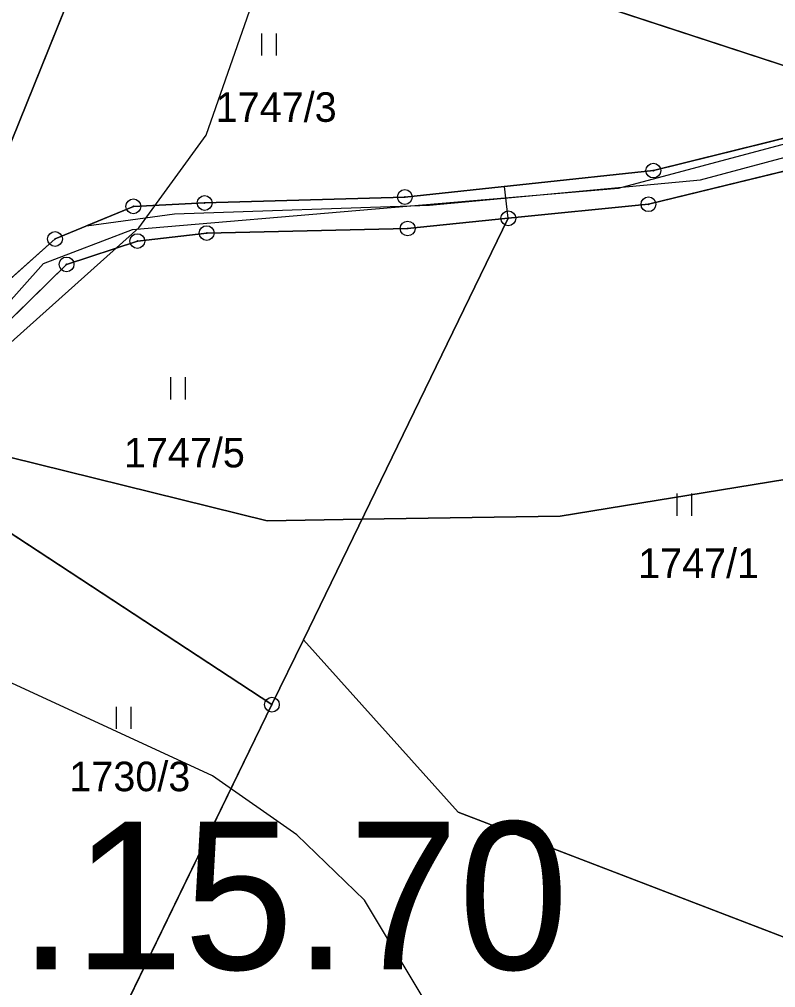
# Model space of a CAD drawing. Extents: x -706130 to -698555, y -971544 to -967260.
# Drawn here: x -703444.9 to -703393.8, y -970882.2 to -970816.7 of the extents above; entities that cross this region are included whole.
import ezdxf

# ---------------------------------------------------------------- set-up
doc = ezdxf.new("R2010")
doc.units = 0
for name, color, linetype in [('BPEJ hranice S', 7, 'Continuous'), ('BPEJ I-II trida ochrany S', 7, 'Continuous'), ('Hranice intravilán', 7, 'Continuous'), ('KN_Hranice_parcel', 7, 'Continuous'), ('KN_Parcelni cisla', 7, 'Continuous'), ('KN_Polygon parcely', 7, 'Continuous'), ('KN_POZEMKY_2_ORNA PUDA', 7, 'Continuous'), ('KN_POZEMKY_7_TTP', 7, 'Continuous'), ('KN_Věcná břemena k části', 7, 'Continuous'), ('KN_Značky bodu BP', 7, 'Continuous'), ('KN_Značky kultur', 7, 'Continuous'), ('Plochy smíšené nezastavěného území všeobecné S', 7, 'Continuous'), ('Plochy smíšené obytné venkovské S', 7, 'Continuous'), ('Plochy verejnych prostranstvi - komunikace ostatni S', 7, 'Continuous'), ('Plochy zeleně sídelní ostatní S', 7, 'Continuous'), ('Plochy zemědělské všeobecné CELEK S', 7, 'Continuous'), ('Regulační bloky v krajině S', 7, 'Continuous'), ('Regulační bloky zastavěné S', 7, 'Continuous'), ('Regulační kódy zastavěné S', 7, 'Continuous'), ('Vodovodní řady - rozváděcí S', 7, 'Continuous'), ('VÝŠKOPIS_vrstevnice zesílená', 7, 'Continuous'), ('Zastavene uzemi N', 7, 'Continuous'), ('Zastavene uzemi plochy N', 7, 'Continuous')]:
    doc.layers.add(name, color=color, linetype=linetype)

msp = doc.modelspace()

# ---------------------------------------------------------------- linework, layer by layer
at = {"layer": 'BPEJ hranice S'}
for points in [[(-703511.493, -970826.755), (-703487.954, -970832.642), (-703469.06, -970840.389), (-703458.611, -970843.043), (-703453.704, -970844.29), (-703453.558, -970844.327), (-703451.603, -970844.823), (-703449.547, -970845.346), (-703428.176, -970850.614), (-703421.765, -970850.513), (-703408.353, -970850.304), (-703393.176, -970847.825), (-703380.091, -970840.026), (-703378.619, -970839.149), (-703373.094, -970835.171), (-703370.987, -970833.655), (-703370.956, -970833.633), (-703363.621, -970828.353), (-703359.978, -970825.732), (-703359.389, -970819.602), (-703358.799, -970812.528)], [(-703393.176, -970847.825), (-703408.353, -970850.304), (-703421.765, -970850.513), (-703428.176, -970850.614), (-703449.547, -970845.346), (-703451.603, -970844.823), (-703453.558, -970844.327), (-703453.704, -970844.29), (-703458.611, -970843.043), (-703469.06, -970840.389), (-703487.954, -970832.642), (-703511.493, -970826.755)]]:
    msp.add_lwpolyline(points, dxfattribs=at)
at = {"layer": 'BPEJ I-II trida ochrany S'}
msp.add_line((-703421.764, -970850.513), (-703421.765, -970850.513), dxfattribs=at)
for points in [[(-703380.091, -970840.026), (-703393.176, -970847.825), (-703408.353, -970850.304), (-703421.764, -970850.513)], [(-703421.765, -970850.513), (-703428.176, -970850.614), (-703449.547, -970845.346), (-703451.602, -970844.823)]]:
    msp.add_lwpolyline(points, dxfattribs=at)
at = {"layer": 'Hranice intravilán'}
msp.add_lwpolyline([(-703437.55, -970805.26), (-703391.24, -970820.46), (-703385.16, -970822.61), (-703382.36, -970823.46), (-703375.23, -970825.61), (-703375.43, -970827.86), (-703384, -970850.23), (-703384.61, -970882.12), (-703379.84, -970879.04), (-703359.8, -970881.15), (-703325.48, -970887.18), (-703322.73, -970883.71), (-703361.41, -970853.84), (-703372.11, -970847.25), (-703370.59, -970828.85), (-703368.88, -970798.82)], dxfattribs=at)
at = {"layer": 'KN_Hranice_parcel'}
for p, q in [((-703437.55, -970805.26), (-703452.93, -970843.37)), ((-703391.24, -970820.46), (-703437.55, -970805.26)), ((-703411.87, -970830.14), (-703425.73, -970858.68)), ((-703425.73, -970858.68), (-703427.86, -970863.06))]:
    msp.add_line(p, q, dxfattribs=at)
for points in [[(-703448.86, -970837.18), (-703442.53, -970831.54), (-703437.23, -970829.33), (-703432.41, -970829.1), (-703418.87, -970828.7), (-703402.06, -970826.91), (-703389.31, -970823.75)], [(-703388.15, -970825.71), (-703402.39, -970829.19), (-703411.87, -970830.14)], [(-703452.69, -970846.75), (-703451.29, -970844.27), (-703447.23, -970838.63), (-703441.75, -970833.26), (-703436.96, -970831.68), (-703432.27, -970831.14), (-703418.68, -970830.83), (-703411.87, -970830.14)], [(-703427.86, -970863.06), (-703450.25, -970848.36), (-703452.69, -970846.75)], [(-703384.61, -970882.12), (-703415.26, -970870.34), (-703425.73, -970858.68)], [(-703427.86, -970863.06), (-703439.8, -970887.64), (-703442.41, -970887.6)]]:
    msp.add_lwpolyline(points, dxfattribs=at)
at = {"layer": 'KN_Polygon parcely'}
for points in [[(-703634.1, -970919.81), (-703614.35, -970903.64), (-703588.47, -970877.49), (-703586.6, -970875.66), (-703564.05, -970855.26), (-703557.44, -970858.68), (-703555.18, -970837.49), (-703538.21, -970838.47), (-703452.93, -970843.37), (-703437.55, -970805.26), (-703502.96, -970754.21), (-703514.5, -970749.38), (-703527.9, -970745.48), (-703575.83, -970731.84), (-703580.39, -970730.48), (-703589.18, -970728.12), (-703614.93, -970722.57)], [(-703389.31, -970823.75), (-703402.06, -970826.91), (-703418.87, -970828.7), (-703432.41, -970829.1), (-703437.23, -970829.33), (-703442.53, -970831.54), (-703448.86, -970837.18), (-703452.93, -970843.37), (-703459.68, -970853.66), (-703474.17, -970867.38), (-703490.22, -970882.81), (-703499.83, -970896.3)], [(-703498.45, -970897.74), (-703488.16, -970884.46), (-703482.51, -970879.2), (-703471.32, -970868.48), (-703457.45, -970855.18), (-703452.69, -970846.75), (-703451.29, -970844.27), (-703447.23, -970838.63), (-703441.75, -970833.26), (-703436.96, -970831.68), (-703432.27, -970831.14), (-703418.68, -970830.83), (-703411.87, -970830.14), (-703402.39, -970829.19), (-703388.15, -970825.71)]]:
    msp.add_lwpolyline(points, dxfattribs=at)
for points in [[(-703420.82, -970762.06), (-703437.55, -970805.26), (-703391.24, -970820.46), (-703374.5, -970816.84), (-703374.44, -970815.92), (-703405.6, -970814.76), (-703405.13, -970785.53), (-703399.53, -970785.68)], [(-703432.41, -970829.1), (-703418.87, -970828.7), (-703402.06, -970826.91), (-703389.31, -970823.75), (-703385.16, -970822.61), (-703391.24, -970820.46), (-703437.55, -970805.26), (-703452.93, -970843.37), (-703448.86, -970837.18), (-703442.53, -970831.54), (-703437.23, -970829.33)], [(-703425.73, -970858.68), (-703415.26, -970870.34), (-703384.61, -970882.12), (-703384, -970850.23), (-703375.43, -970827.86), (-703375.23, -970825.61), (-703382.36, -970823.46), (-703388.15, -970825.71), (-703402.39, -970829.19), (-703411.87, -970830.14)], [(-703425.73, -970858.68), (-703411.87, -970830.14), (-703418.68, -970830.83), (-703432.27, -970831.14), (-703436.96, -970831.68), (-703441.75, -970833.26), (-703447.23, -970838.63), (-703451.29, -970844.27), (-703452.69, -970846.75), (-703450.25, -970848.36), (-703427.86, -970863.06)], [(-703452.69, -970846.75), (-703457.45, -970855.18), (-703471.32, -970868.48), (-703464.6, -970872.83), (-703464.26, -970869.43), (-703460.18, -970859.84), (-703445.87, -970865.98), (-703451.9, -970881.05), (-703447.46, -970883.93), (-703442.41, -970887.6), (-703439.8, -970887.64), (-703427.86, -970863.06), (-703450.25, -970848.36)], [(-703442.41, -970887.6), (-703444.01, -970890.5), (-703381.6, -970916.74), (-703385.88, -970899.31), (-703384.61, -970882.12), (-703415.26, -970870.34), (-703425.73, -970858.68), (-703427.86, -970863.06), (-703439.8, -970887.64)]]:
    msp.add_lwpolyline(points, close=True, dxfattribs=at)
at = {"layer": 'KN_POZEMKY_2_ORNA PUDA'}
msp.add_line((-703437.55, -970805.26), (-703452.93, -970843.37), dxfattribs=at)
at = {"layer": 'KN_POZEMKY_7_TTP'}
for p, q in [((-703452.93, -970843.37), (-703437.55, -970805.26)), ((-703391.24, -970820.46), (-703437.55, -970805.26)), ((-703437.55, -970805.26), (-703391.24, -970820.46)), ((-703402.06, -970826.91), (-703389.31, -970823.75)), ((-703389.31, -970823.75), (-703402.06, -970826.91)), ((-703388.15, -970825.71), (-703402.39, -970829.19)), ((-703402.39, -970829.19), (-703388.15, -970825.71)), ((-703418.87, -970828.7), (-703402.06, -970826.91)), ((-703402.06, -970826.91), (-703418.87, -970828.7)), ((-703432.41, -970829.1), (-703418.87, -970828.7)), ((-703418.87, -970828.7), (-703432.41, -970829.1)), ((-703442.53, -970831.54), (-703437.23, -970829.33)), ((-703437.23, -970829.33), (-703442.53, -970831.54)), ((-703437.23, -970829.33), (-703432.41, -970829.1)), ((-703432.41, -970829.1), (-703437.23, -970829.33)), ((-703402.39, -970829.19), (-703411.87, -970830.14)), ((-703411.87, -970830.14), (-703402.39, -970829.19)), ((-703425.73, -970858.68), (-703411.87, -970830.14)), ((-703411.87, -970830.14), (-703425.73, -970858.68)), ((-703411.87, -970830.14), (-703418.68, -970830.83)), ((-703418.68, -970830.83), (-703411.87, -970830.14)), ((-703418.68, -970830.83), (-703432.27, -970831.14)), ((-703432.27, -970831.14), (-703418.68, -970830.83)), ((-703448.86, -970837.18), (-703442.53, -970831.54)), ((-703442.53, -970831.54), (-703448.86, -970837.18)), ((-703432.27, -970831.14), (-703436.96, -970831.68)), ((-703436.96, -970831.68), (-703432.27, -970831.14)), ((-703436.96, -970831.68), (-703441.75, -970833.26)), ((-703441.75, -970833.26), (-703436.96, -970831.68)), ((-703441.75, -970833.26), (-703447.23, -970838.63)), ((-703447.23, -970838.63), (-703441.75, -970833.26)), ((-703450.25, -970848.36), (-703427.86, -970863.06)), ((-703427.86, -970863.06), (-703450.25, -970848.36)), ((-703427.86, -970863.06), (-703425.73, -970858.68)), ((-703425.73, -970858.68), (-703427.86, -970863.06)), ((-703425.73, -970858.68), (-703415.26, -970870.34)), ((-703415.26, -970870.34), (-703425.73, -970858.68)), ((-703439.8, -970887.64), (-703427.86, -970863.06)), ((-703427.86, -970863.06), (-703439.8, -970887.64)), ((-703415.26, -970870.34), (-703384.61, -970882.12)), ((-703384.61, -970882.12), (-703415.26, -970870.34))]:
    msp.add_line(p, q, dxfattribs=at)
at = {"layer": 'KN_Věcná břemena k části'}
msp.add_lwpolyline([(-703440.4, -970830.65), (-703434.44, -970829.83), (-703417.19, -970829.25), (-703398.86, -970827.53), (-703382.96, -970823.28), (-703385.16, -970822.61), (-703389.31, -970823.75), (-703402.06, -970826.91), (-703418.87, -970828.7), (-703432.41, -970829.1), (-703437.23, -970829.33)], close=True, dxfattribs=at)
at = {"layer": 'KN_Značky bodu BP'}
for centre, radius in [((-703402.06, -970826.91), 0.5), ((-703402.06, -970826.91), 0.0303), ((-703418.87, -970828.7), 0.5), ((-703437.23, -970829.33), 0.5), ((-703432.41, -970829.1), 0.5), ((-703418.87, -970828.7), 0.0303), ((-703402.39, -970829.19), 0.5), ((-703437.23, -970829.33), 0.0303), ((-703432.41, -970829.1), 0.0303), ((-703402.39, -970829.19), 0.0303), ((-703411.87, -970830.14), 0.5), ((-703411.87, -970830.14), 0.0303), ((-703432.27, -970831.14), 0.5), ((-703418.68, -970830.83), 0.5), ((-703418.68, -970830.83), 0.0303), ((-703442.53, -970831.54), 0.5), ((-703442.53, -970831.54), 0.0303), ((-703436.96, -970831.68), 0.5), ((-703432.27, -970831.14), 0.0303), ((-703436.96, -970831.68), 0.0303), ((-703441.75, -970833.26), 0.5), ((-703441.75, -970833.26), 0.0303), ((-703427.86, -970863.06), 0.5), ((-703427.86, -970863.06), 0.0303)]:
    msp.add_circle(centre, radius, dxfattribs=at)
at = {"layer": 'KN_Značky kultur'}
for p, q in [((-703428.541, -970819.12), (-703428.541, -970817.62)), ((-703427.54, -970819.12), (-703427.54, -970817.62)), ((-703434.701, -970842.4), (-703434.701, -970840.9)), ((-703433.7, -970842.4), (-703433.7, -970840.9)), ((-703400.451, -970850.27), (-703400.451, -970848.77)), ((-703399.45, -970850.27), (-703399.45, -970848.77)), ((-703438.381, -970864.7), (-703438.381, -970863.2)), ((-703437.38, -970864.7), (-703437.38, -970863.2))]:
    msp.add_line(p, q, dxfattribs=at)
at = {"layer": 'Plochy smíšené nezastavěného území všeobecné S'}
for p, q in [((-703388.15, -970825.71), (-703402.39, -970829.19)), ((-703402.39, -970829.19), (-703411.87, -970830.14)), ((-703411.87, -970830.14), (-703425.73, -970858.68)), ((-703425.73, -970858.68), (-703427.86, -970863.06)), ((-703427.86, -970863.06), (-703439.8, -970887.64))]:
    msp.add_line(p, q, dxfattribs=at)
at = {"layer": 'Plochy smíšené obytné venkovské S'}
for p, q in [((-703425.73, -970858.68), (-703411.87, -970830.14)), ((-703411.87, -970830.14), (-703418.68, -970830.83)), ((-703418.68, -970830.83), (-703432.27, -970831.14)), ((-703427.86, -970863.06), (-703425.73, -970858.68))]:
    msp.add_line(p, q, dxfattribs=at)
for points in [[(-703432.27, -970831.14), (-703436.96, -970831.68), (-703441.75, -970833.26), (-703447.23, -970838.63)], [(-703442.41, -970887.6), (-703439.8, -970887.64), (-703427.86, -970863.06)]]:
    msp.add_lwpolyline(points, dxfattribs=at)
at = {"layer": 'Plochy verejnych prostranstvi - komunikace ostatni S'}
for p, q in [((-703389.31, -970823.75), (-703402.06, -970826.91)), ((-703437.23, -970829.33), (-703442.53, -970831.54)), ((-703432.27, -970831.14), (-703418.68, -970830.83)), ((-703442.53, -970831.54), (-703448.86, -970837.18)), ((-703447.23, -970838.63), (-703441.75, -970833.26))]:
    msp.add_line(p, q, dxfattribs=at)
for points in [[(-703418.68, -970830.83), (-703411.87, -970830.14), (-703402.39, -970829.19), (-703388.15, -970825.71), (-703382.36, -970823.46)], [(-703402.06, -970826.91), (-703418.87, -970828.7), (-703432.41, -970829.1), (-703437.23, -970829.33)], [(-703441.75, -970833.26), (-703436.96, -970831.68), (-703432.27, -970831.14)]]:
    msp.add_lwpolyline(points, dxfattribs=at)
at = {"layer": 'Plochy zeleně sídelní ostatní S'}
msp.add_line((-703437.55, -970805.26), (-703391.24, -970820.46), dxfattribs=at)
at = {"layer": 'Plochy zemědělské všeobecné CELEK S'}
for p, q in [((-703391.24, -970820.46), (-703437.55, -970805.26)), ((-703432.41, -970829.1), (-703418.87, -970828.7)), ((-703448.86, -970837.18), (-703442.53, -970831.54))]:
    msp.add_line(p, q, dxfattribs=at)
for points in [[(-703418.87, -970828.7), (-703402.06, -970826.91), (-703389.31, -970823.75)], [(-703442.53, -970831.54), (-703437.23, -970829.33), (-703432.41, -970829.1)]]:
    msp.add_lwpolyline(points, dxfattribs=at)
at = {"layer": 'Regulační bloky v krajině S'}
for p, q in [((-703391.24, -970820.46), (-703437.55, -970805.26)), ((-703388.15, -970825.71), (-703402.39, -970829.19)), ((-703432.41, -970829.1), (-703418.87, -970828.7)), ((-703402.39, -970829.19), (-703411.87, -970830.14)), ((-703411.87, -970830.14), (-703425.73, -970858.68)), ((-703448.86, -970837.18), (-703442.53, -970831.54)), ((-703425.73, -970858.68), (-703427.86, -970863.06)), ((-703427.86, -970863.06), (-703439.8, -970887.64))]:
    msp.add_line(p, q, dxfattribs=at)
for points in [[(-703418.87, -970828.7), (-703402.06, -970826.91), (-703389.31, -970823.75)], [(-703442.53, -970831.54), (-703437.23, -970829.33), (-703432.41, -970829.1)]]:
    msp.add_lwpolyline(points, dxfattribs=at)
at = {"layer": 'Regulační bloky zastavěné S'}
for p, q in [((-703389.31, -970823.75), (-703402.06, -970826.91)), ((-703437.23, -970829.33), (-703442.53, -970831.54)), ((-703425.73, -970858.68), (-703411.87, -970830.14)), ((-703411.87, -970830.14), (-703418.68, -970830.83)), ((-703418.68, -970830.83), (-703432.27, -970831.14)), ((-703432.27, -970831.14), (-703418.68, -970830.83)), ((-703442.53, -970831.54), (-703448.86, -970837.18)), ((-703447.23, -970838.63), (-703441.75, -970833.26)), ((-703427.86, -970863.06), (-703425.73, -970858.68))]:
    msp.add_line(p, q, dxfattribs=at)
for points in [[(-703418.68, -970830.83), (-703411.87, -970830.14), (-703402.39, -970829.19), (-703388.15, -970825.71), (-703382.36, -970823.46)], [(-703402.06, -970826.91), (-703418.87, -970828.7), (-703432.41, -970829.1), (-703437.23, -970829.33)], [(-703432.27, -970831.14), (-703436.96, -970831.68), (-703441.75, -970833.26), (-703447.23, -970838.63)], [(-703441.75, -970833.26), (-703436.96, -970831.68), (-703432.27, -970831.14)], [(-703442.41, -970887.6), (-703439.8, -970887.64), (-703427.86, -970863.06)]]:
    msp.add_lwpolyline(points, dxfattribs=at)
at = {"layer": 'Vodovodní řady - rozváděcí S'}
msp.add_lwpolyline([(-703476.43, -970864.89), (-703475.941, -970865.34), (-703473.335, -970866.935), (-703443.304, -970833.201), (-703437.285, -970830.886), (-703404.411, -970828.108), (-703393.1, -970825.074), (-703379.63, -970821.54), (-703374.529, -970821.865), (-703373.866, -970800.746), (-703371.31, -970790.326), (-703375.057, -970772.152), (-703382.885, -970748.723), (-703395.355, -970721.994), (-703400.142, -970704.227), (-703400.891, -970700.801), (-703405.476, -970679.385), (-703414.392, -970657.693), (-703429.867, -970607.822)], dxfattribs=at)
at = {"layer": 'VÝŠKOPIS_vrstevnice zesílená'}
msp.add_lwpolyline([(-703388.502, -970919.244), (-703394.636, -970919.815), (-703399.202, -970917.532), (-703407.049, -970905.976), (-703414.753, -970887.714), (-703421.601, -970876.301), (-703426.167, -970871.878), (-703431.873, -970867.883), (-703452.56, -970858.324), (-703454.272, -970856.469), (-703455.842, -970853.045), (-703455.129, -970850.049), (-703448.994, -970841.632), (-703436.867, -970830.788), (-703432.301, -970824.511), (-703428.877, -970814.667)], dxfattribs=at)
at = {"layer": 'Zastavene uzemi N'}
msp.add_lwpolyline([(-703437.55, -970805.26), (-703391.24, -970820.46), (-703385.16, -970822.61), (-703382.36, -970823.46), (-703375.23, -970825.61), (-703375.43, -970827.86), (-703384, -970850.23), (-703384.61, -970882.12), (-703385.88, -970899.31), (-703381.6, -970916.74), (-703381.44, -970919.86), (-703382.11, -970937.93), (-703384.839, -970947.259), (-703348.179, -970954.542), (-703343.15, -970919.73), (-703368.03, -970914.24), (-703359.88, -970886.03), (-703359.8, -970881.15), (-703359.44, -970867.07), (-703359.26, -970862.78), (-703361.41, -970853.84), (-703358.84, -970830.72), (-703369.06, -970825.66), (-703364.689, -970816.507)], dxfattribs=at)
msp.add_lwpolyline([(-703490.22, -970882.81), (-703488.16, -970884.46), (-703452.3, -970905.59), (-703445.35, -970892.94), (-703444.01, -970890.5), (-703442.41, -970887.6), (-703439.8, -970887.64), (-703427.86, -970863.06), (-703425.73, -970858.68), (-703411.87, -970830.14), (-703412.123, -970827.982), (-703418.87, -970828.7), (-703432.41, -970829.1), (-703437.23, -970829.33), (-703442.53, -970831.54), (-703448.86, -970837.18), (-703452.93, -970843.37), (-703459.68, -970853.66), (-703474.17, -970867.38)], close=True, dxfattribs=at)
at = {"layer": 'Zastavene uzemi plochy N'}
msp.add_lwpolyline([(-703437.55, -970805.26), (-703391.24, -970820.46), (-703385.16, -970822.61), (-703382.36, -970823.46), (-703375.23, -970825.61), (-703375.43, -970827.86), (-703384, -970850.23), (-703384.61, -970882.12), (-703385.88, -970899.31), (-703381.6, -970916.74), (-703381.44, -970919.86), (-703382.11, -970937.93), (-703384.839, -970947.259)], dxfattribs=at)
msp.add_lwpolyline([(-703490.22, -970882.81), (-703488.16, -970884.46), (-703452.3, -970905.59), (-703445.35, -970892.94), (-703444.01, -970890.5), (-703442.41, -970887.6), (-703439.8, -970887.64), (-703427.86, -970863.06), (-703425.73, -970858.68), (-703411.87, -970830.14), (-703412.123, -970827.982), (-703418.87, -970828.7), (-703432.41, -970829.1), (-703437.23, -970829.33), (-703442.53, -970831.54), (-703448.86, -970837.18), (-703452.93, -970843.37), (-703459.68, -970853.66), (-703474.17, -970867.38)], close=True, dxfattribs=at)

# ---------------------------------------------------------------- texts
at = {"layer": 'KN_Parcelni cisla'}
for s, p in [('1747/3', (-703431.66, -970823.61)), ('1747/5', (-703437.87, -970847)), ('1747/1', (-703403.09, -970854.49)), ('1730/3', (-703441.56, -970868.919))]:
    msp.add_text(s, height=2, dxfattribs=at).set_placement(p)
at = {"layer": 'Regulační kódy zastavěné S'}
msp.add_text('SV.1.15.70', height=10, dxfattribs=at).set_placement((-703473.972, -970880.987))

doc.saveas('drawing.dxf')
